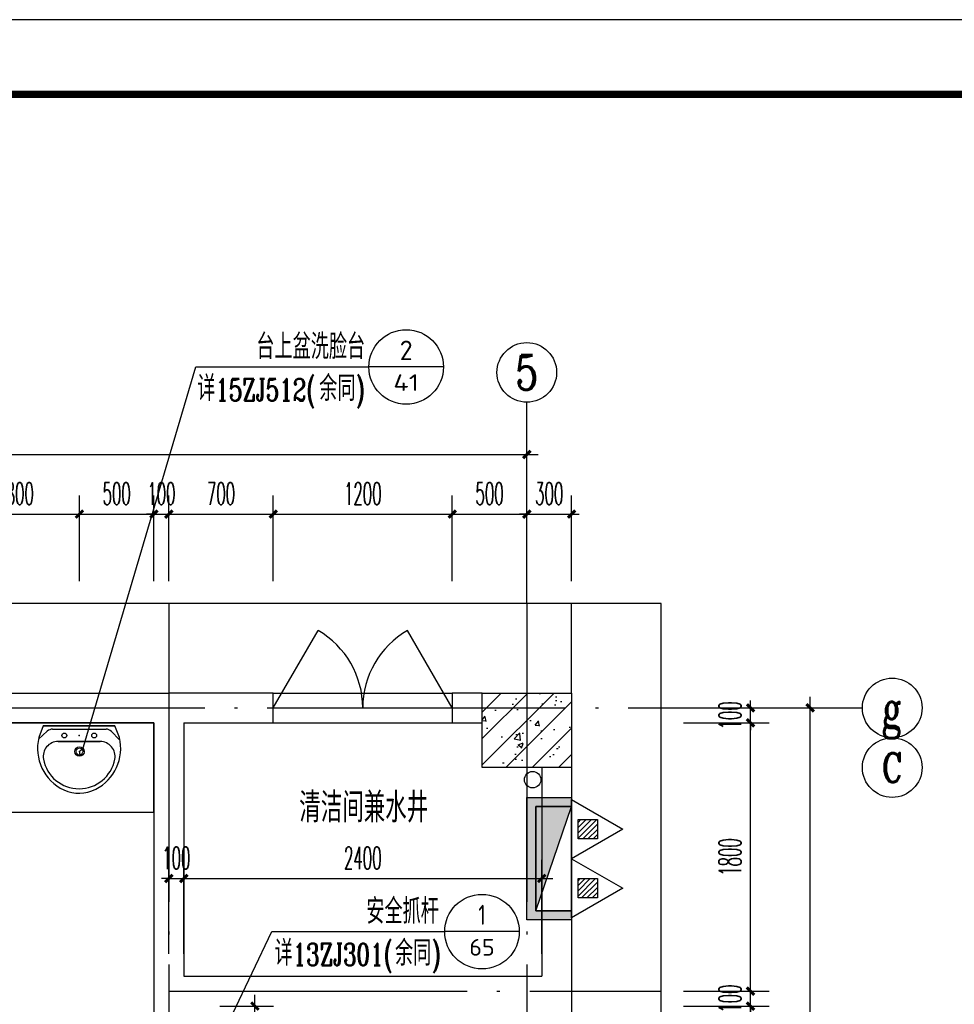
# Model space of a CAD drawing. Extents: x 1779708 to 7299578, y -1121471 to 88434.
# Tile 758 of 1056: x 6269812 to 6276079, y -950754 to -944150. Entities that reach past the tile are written whole.
import ezdxf
from ezdxf.enums import TextEntityAlignment as Align

# ---------------------------------------------------------------- set-up
doc = ezdxf.new("R2010")
doc.units = 0
doc.header["$LTSCALE"] = 1000
doc.header["$MEASUREMENT"] = 0
doc.linetypes.add('DOTE', pattern=[2.42, 2, -0.2, 0.02, -0.2])
doc.layers.get('0').update_dxf_attribs({"linetype": 'CONTINUOUS'})
doc.layers.get('Defpoints').update_dxf_attribs({"linetype": 'CONTINUOUS'})
for name, color, linetype in [('AXIS', 3, 'CONTINUOUS'), ('AXIS_TEXT', 7, 'CONTINUOUS'), ('DIM_IDEN', 3, 'CONTINUOUS'), ('DIM_SYMB', 3, 'CONTINUOUS'), ('DIM_污水', 3, 'CONTINUOUS'), ('DOTE', 1, 'DOTE'), ('EQUIP_灭火器', 7, 'CONTINUOUS'), ('LVTRY', 6, 'CONTINUOUS'), ('PUB_DIM', 3, 'CONTINUOUS'), ('PUB_TEXT', 7, 'CONTINUOUS'), ('PUB_TITLE', 4, 'CONTINUOUS'), ('SPACE', 7, 'CONTINUOUS'), ('WALL', 255, 'CONTINUOUS'), ('WINDOW', 2, 'CONTINUOUS'), ('可见线', 6, 'CONTINUOUS'), ('填充细线', 8, 'CONTINUOUS'), ('栏杆', 6, 'CONTINUOUS'), ('消火栓', 4, 'CONTINUOUS')]:
    doc.layers.add(name, color=color, linetype=linetype)
doc.styles.add('_TCH_AXIS', font='COMPLEX', dxfattribs={"bigfont": 'GBCBIG'})
doc.styles.add('_TCH_DIM_T3', font='SIMPLEX.shx', dxfattribs={"width": 0.494118, "bigfont": 'GBCBIG.shx'})
doc.styles.add('_TCH_LABEL', font='COMPLEX', dxfattribs={"bigfont": 'GBCBIG'})
doc.styles.add('_TCH_SPACE', font='SIMPLEX', dxfattribs={"height": 5, "bigfont": 'GBCBIG'})
doc.styles.add('COMPLEX', font='COMPLEX')
doc.styles.get("Standard").update_dxf_attribs({"font": 'GBENOR', "bigfont": 'GBCBIG'})
doc.dimstyles.new('_TCH_ARCH&&50', dxfattribs={"dimtxt": 148.75, "dimasz": 50, "dimexe": 125, "dimexo": 150, "dimgap": 63.125, "dimtad": 1, "dimdec": 0, "dimzin": 0, "dimdsep": 46, "dimtxsty": '_TCH_DIM_T3', "dimblk": 'ARCHTICK', "dimcen": 0.09, "dimdle": 75, "dimclrt": 7, "dimazin": 2, "dimtfac": 1, "dimtdec": 0, "dimtix": 1, "dimtmove": 2, "dimatfit": 3, "dimfxl": 250, "dimtolj": 1, "dimtzin": 0, "dimarcsym": 0})

# ---------------------------------------------------------------- blocks, each defined once
blk = doc.blocks.new('消火栓')
blk.add_hatch(color=256).paths.add_polyline_path([(-423.6, -124.7), (-363.6, -124.7), (-363.6, 115.3), (336.4, 115.3), (336.4, -124.7), (396.4, -124.7), (396.4, 175.3), (-423.6, 175.3)])
at = {"color": 1}
for p, q in [((-363.6, 115.3), (-363.6, -124.7)), ((336.4, 115.3), (-363.6, 115.3)), ((336.4, 115.3), (-363.6, -124.7)), ((336.4, -124.7), (336.4, 115.3)), ((336.4, -124.7), (-363.6, -124.7))]:
    blk.add_line(p, q, dxfattribs=at)
at = {"color": 2}
blk.add_lwpolyline([(-423.6, -124.7), (-363.6, -124.7), (-363.6, 115.3), (336.4, 115.3), (336.4, -124.7), (396.4, -124.7), (396.4, 175.3), (-423.6, 175.3), (-423.6, -124.7), (-423.6, -124.7)], dxfattribs=at)
at = {"color": 1}
blk.add_solid([(-363.6, 115.3), (-363.6, -124.7), (336.4, 115.3)], dxfattribs=at)
blk = doc.blocks.new('$TwtSys$00000545')
h = blk.add_hatch()
h.set_pattern_fill('ANSI31', color=256, scale=200, angle=180, style=0)
h.set_pattern_definition([(225, (199409.273, 63921.482), (17.6776695, -17.6776695), [])])
h.paths.add_polyline_path([(64.9, 173.7), (-64.9, 173.7), (-64.9, 43.9), (64.9, 43.9)])
for p, q in [((0, 343.6), (-198.4, 0)), ((198.4, 0), (0, 343.6)), ((-198.4, 0), (198.4, 0))]:
    blk.add_line(p, q)
blk.add_lwpolyline([(64.9, 173.7), (-64.9, 173.7), (-64.9, 43.9), (64.9, 43.9)], close=True)
blk = doc.blocks.new('A$C3D8761CE')
at = {"layer": 'PUB_TITLE'}
blk.add_lwpolyline([(0, 0), (84100, 0), (84100, 59400), (0, 59400)], close=True, dxfattribs=at)
at = {"layer": 'PUB_TITLE', "const_width": 100}
blk.add_lwpolyline([(2500, 1000), (83100, 1000), (83100, 58400), (2500, 58400)], close=True, dxfattribs=at)
blk = doc.blocks.new('$lvtry$00000178')
at = {"color": 0}
for p, q in [((-238.4, 0), (238.4, 0)), ((-214.1, -36.1), (-272.1, -90.6)), ((-179.8, -22.5), (180.1, -22.5)), ((215.7, -37.5), (268.3, -90.8)), ((-141.7, -105.2), (140.2, -105.2)), ((140.2, -105.2), (-141.7, -105.2))]:
    blk.add_line(p, q, dxfattribs=at)
blk.add_lwpolyline([(-103.6, -429.7, 0.224698), (110.4, -425.4, 0.348046), (268.9, -78.5), (239.5, 0), (-241.3, 0), (-270.7, -78.5, 0.356844)], format="xyb", close=True, dxfattribs=at)
for centre, radius in [((-100, -65), 16.3), ((100, -65), 16.3), ((1.4, -172.5), 31.6)]:
    blk.add_circle(centre, radius, dxfattribs=at)
at = {"color": 0, "lineweight": 13}
blk.add_circle((1.4, -172.5), 23, dxfattribs=at)
at = {"color": 0}
for centre, radius, start, end in [((-179.8, -72.5), 50, 90, 133.18096), ((180.1, -72.5), 50, 44.56072, 90), ((-141.7, -205.2), 100, 90, 190.56023), ((140.2, -205.2), 100, 349.43977, 90), ((-0.7, -179), 243.4, 190.56023, 349.43977)]:
    blk.add_arc(centre, radius, start, end, dxfattribs=at)
for p in [(0, -65), (1.4, -172.5)]:
    blk.add_point(p, dxfattribs=at)
blk = doc.blocks.new('_AXISO')
blk.add_circle((0, 0), 0.5)
at = {"layer": 'AXIS_TEXT', "style": 'COMPLEX', "width": 1.041667}
blk.add_attdef('A', text='', height=0.56, dxfattribs=at).set_placement((-0.25, -0.28), (0.25, -0.28), align=Align.FIT)
blk = doc.blocks.new('_ArchTick')
at = {"color": 0, "linetype": 'ByBlock', "const_width": 0.4}
blk.add_lwpolyline([(-0.5, -0.5), (0.5, 0.5)], dxfattribs=at)
blk = doc.blocks.new('*D2260')
at = {"layer": 'Defpoints', "color": 0, "transparency": 16777216}
for p in [(6274112.5, -948766), (6274712.5, -948766), (6274112.5, -948866)]:
    blk.add_point(p, dxfattribs=at)
at = {"layer": 'PUB_DIM', "color": 0, "lineweight": -2, "transparency": 16777216}
for p, q in [((6274712.5, -948766), (6274712.5, -948716)), ((6274262.5, -948766), (6274837.5, -948766)), ((6274712.5, -948866), (6274712.5, -948766)), ((6274262.5, -948866), (6274837.5, -948866)), ((6274712.5, -948866), (6274712.5, -948916))]:
    blk.add_line(p, q, dxfattribs=at)
at = {"layer": 'PUB_DIM', "color": 0, "lineweight": -2, "transparency": 16777216, "xscale": 50, "yscale": 50, "zscale": 50}
for p, rotation in [((6274712.5, -948766), 270), ((6274712.5, -948866), 90)]:
    blk.add_blockref('_ArchTick', p, dxfattribs=dict(at, rotation=rotation))
at = {"layer": 'PUB_DIM', "color": 7, "transparency": 16777216, "insert": (6274575, -948816), "char_height": 148.75, "attachment_point": 5, "rotation": 90, "style": '_TCH_DIM_T3'}
blk.add_mtext('\\A1;100', dxfattribs=at)
blk = doc.blocks.new('*D2261')
at = {"layer": 'Defpoints', "color": 0, "transparency": 16777216}
for p in [(6274112.5, -948866), (6274712.5, -948866), (6274112.5, -950666)]:
    blk.add_point(p, dxfattribs=at)
at = {"layer": 'PUB_DIM', "color": 0, "lineweight": -2, "transparency": 16777216}
for p, q in [((6274712.5, -950741), (6274712.5, -948791)), ((6274262.5, -948866), (6274837.5, -948866)), ((6274262.5, -950666), (6274837.5, -950666))]:
    blk.add_line(p, q, dxfattribs=at)
at = {"layer": 'PUB_DIM', "color": 0, "lineweight": -2, "transparency": 16777216, "xscale": 50, "yscale": 50, "zscale": 50}
for p, rotation in [((6274712.5, -948866), 90), ((6274712.5, -950666), 270)]:
    blk.add_blockref('_ArchTick', p, dxfattribs=dict(at, rotation=rotation))
at = {"layer": 'PUB_DIM', "color": 7, "transparency": 16777216, "insert": (6274575, -949766), "char_height": 148.75, "attachment_point": 5, "rotation": 90, "style": '_TCH_DIM_T3'}
blk.add_mtext('\\A1;1800', dxfattribs=at)
blk = doc.blocks.new('*D2262')
at = {"layer": 'Defpoints', "color": 0, "transparency": 16777216}
for p in [(6274112.5, -950666), (6274712.5, -950666), (6274112.5, -950766)]:
    blk.add_point(p, dxfattribs=at)
at = {"layer": 'PUB_DIM', "color": 0, "lineweight": -2, "transparency": 16777216}
for p, q in [((6274712.5, -950666), (6274712.5, -950616)), ((6274262.5, -950666), (6274837.5, -950666)), ((6274712.5, -950766), (6274712.5, -950666)), ((6274262.5, -950766), (6274837.5, -950766)), ((6274712.5, -950766), (6274712.5, -950816))]:
    blk.add_line(p, q, dxfattribs=at)
at = {"layer": 'PUB_DIM', "color": 0, "lineweight": -2, "transparency": 16777216, "xscale": 50, "yscale": 50, "zscale": 50}
for p, rotation in [((6274712.5, -950666), 270), ((6274712.5, -950766), 90)]:
    blk.add_blockref('_ArchTick', p, dxfattribs=dict(at, rotation=rotation))
at = {"layer": 'PUB_DIM', "color": 7, "transparency": 16777216, "insert": (6274575, -950716), "char_height": 148.75, "attachment_point": 5, "rotation": 90, "style": '_TCH_DIM_T3'}
blk.add_mtext('\\A1;100', dxfattribs=at)
blk = doc.blocks.new('*D2263')
at = {"layer": 'Defpoints', "color": 0, "transparency": 16777216}
for p in [(6274112.5, -950766), (6274712.5, -950766), (6274112.5, -952866)]:
    blk.add_point(p, dxfattribs=at)
at = {"layer": 'PUB_DIM', "color": 0, "lineweight": -2, "transparency": 16777216}
for p, q in [((6274712.5, -952941), (6274712.5, -950691)), ((6274262.5, -950766), (6274837.5, -950766)), ((6274262.5, -952866), (6274837.5, -952866))]:
    blk.add_line(p, q, dxfattribs=at)
at = {"layer": 'PUB_DIM', "color": 0, "lineweight": -2, "transparency": 16777216, "xscale": 50, "yscale": 50, "zscale": 50}
for p, rotation in [((6274712.5, -950766), 90), ((6274712.5, -952866), 270)]:
    blk.add_blockref('_ArchTick', p, dxfattribs=dict(at, rotation=rotation))
at = {"layer": 'PUB_DIM', "color": 7, "transparency": 16777216, "insert": (6274575, -951816), "char_height": 148.75, "attachment_point": 5, "rotation": 90, "style": '_TCH_DIM_T3'}
blk.add_mtext('\\A1;2100', dxfattribs=at)
blk = doc.blocks.new('*D2269')
at = {"layer": 'Defpoints', "color": 0, "transparency": 16777216}
for p in [(6274511.5, -948766), (6275112.5, -948766), (6274511.5, -955666)]:
    blk.add_point(p, dxfattribs=at)
at = {"layer": 'PUB_DIM', "color": 0, "lineweight": -2, "transparency": 16777216}
for p, q in [((6275112.5, -955741), (6275112.5, -948691)), ((6274661.5, -948766), (6275237.5, -948766)), ((6274661.5, -955666), (6275237.5, -955666))]:
    blk.add_line(p, q, dxfattribs=at)
at = {"layer": 'PUB_DIM', "color": 0, "lineweight": -2, "transparency": 16777216, "xscale": 50, "yscale": 50, "zscale": 50}
for p, rotation in [((6275112.5, -948766), 90), ((6275112.5, -955666), 270)]:
    blk.add_blockref('_ArchTick', p, dxfattribs=dict(at, rotation=rotation))
at = {"layer": 'PUB_DIM', "color": 7, "transparency": 16777216, "insert": (6274975, -952216), "char_height": 148.75, "attachment_point": 5, "rotation": 90, "style": '_TCH_DIM_T3'}
blk.add_mtext('\\A1;6900', dxfattribs=at)
blk = doc.blocks.new('*D2277')
at = {"layer": 'Defpoints', "color": 0, "transparency": 16777216}
for p in [(6270212.9, -947466), (6269412.7, -948066), (6270212.9, -948066)]:
    blk.add_point(p, dxfattribs=at)
at = {"layer": 'PUB_DIM', "color": 0, "lineweight": -2, "transparency": 16777216}
for p, q in [((6269412.7, -947916), (6269412.7, -947341)), ((6270212.9, -947916), (6270212.9, -947341)), ((6269337.7, -947466), (6270287.9, -947466))]:
    blk.add_line(p, q, dxfattribs=at)
at = {"layer": 'PUB_DIM', "color": 0, "lineweight": -2, "transparency": 16777216, "xscale": 50, "yscale": 50, "zscale": 50, "rotation": 180}
blk.add_blockref('_ArchTick', (6269412.7, -947466), dxfattribs=at)
at = {"layer": 'PUB_DIM', "color": 0, "lineweight": -2, "transparency": 16777216, "xscale": 50, "yscale": 50, "zscale": 50}
blk.add_blockref('_ArchTick', (6270212.9, -947466), dxfattribs=at)
at = {"layer": 'PUB_DIM', "color": 7, "transparency": 16777216, "insert": (6269812.8, -947328.5), "char_height": 148.75, "attachment_point": 5, "style": '_TCH_DIM_T3'}
blk.add_mtext('\\A1;800', dxfattribs=at)
blk = doc.blocks.new('*D2278')
at = {"layer": 'Defpoints', "color": 0, "transparency": 16777216}
for p in [(6270712.5, -947466), (6270212.9, -948066), (6270712.5, -948066)]:
    blk.add_point(p, dxfattribs=at)
at = {"layer": 'PUB_DIM', "color": 0, "lineweight": -2, "transparency": 16777216}
for p, q in [((6270212.9, -947916), (6270212.9, -947341)), ((6270712.5, -947916), (6270712.5, -947341)), ((6270137.9, -947466), (6270787.5, -947466))]:
    blk.add_line(p, q, dxfattribs=at)
at = {"layer": 'PUB_DIM', "color": 0, "lineweight": -2, "transparency": 16777216, "xscale": 50, "yscale": 50, "zscale": 50, "rotation": 180}
blk.add_blockref('_ArchTick', (6270212.9, -947466), dxfattribs=at)
at = {"layer": 'PUB_DIM', "color": 0, "lineweight": -2, "transparency": 16777216, "xscale": 50, "yscale": 50, "zscale": 50}
blk.add_blockref('_ArchTick', (6270712.5, -947466), dxfattribs=at)
at = {"layer": 'PUB_DIM', "color": 7, "transparency": 16777216, "insert": (6270462.7, -947328.5), "char_height": 148.75, "attachment_point": 5, "style": '_TCH_DIM_T3'}
blk.add_mtext('\\A1;500', dxfattribs=at)
blk = doc.blocks.new('*D2279')
at = {"layer": 'Defpoints', "color": 0, "transparency": 16777216}
for p in [(6270812.2, -947466), (6270712.5, -948066), (6270812.2, -948066)]:
    blk.add_point(p, dxfattribs=at)
at = {"layer": 'PUB_DIM', "color": 0, "lineweight": -2, "transparency": 16777216}
for p, q in [((6270712.5, -947916), (6270712.5, -947341)), ((6270812.2, -947916), (6270812.2, -947341)), ((6270712.5, -947466), (6270662.5, -947466)), ((6270712.5, -947466), (6270812.2, -947466)), ((6270812.2, -947466), (6270862.2, -947466))]:
    blk.add_line(p, q, dxfattribs=at)
at = {"layer": 'PUB_DIM', "color": 0, "lineweight": -2, "transparency": 16777216, "xscale": 50, "yscale": 50, "zscale": 50}
blk.add_blockref('_ArchTick', (6270712.5, -947466), dxfattribs=at)
at = {"layer": 'PUB_DIM', "color": 0, "lineweight": -2, "transparency": 16777216, "xscale": 50, "yscale": 50, "zscale": 50, "rotation": 180}
blk.add_blockref('_ArchTick', (6270812.2, -947466), dxfattribs=at)
at = {"layer": 'PUB_DIM', "color": 7, "transparency": 16777216, "insert": (6270762.3, -947328.5), "char_height": 148.75, "attachment_point": 5, "style": '_TCH_DIM_T3'}
blk.add_mtext('\\A1;100', dxfattribs=at)
blk = doc.blocks.new('*D2280')
at = {"layer": 'Defpoints', "color": 0, "transparency": 16777216}
for p in [(6271512.5, -947466), (6270812.2, -948066), (6271512.5, -948066)]:
    blk.add_point(p, dxfattribs=at)
at = {"layer": 'PUB_DIM', "color": 0, "lineweight": -2, "transparency": 16777216}
for p, q in [((6270812.2, -947916), (6270812.2, -947341)), ((6271512.5, -947916), (6271512.5, -947341)), ((6270737.2, -947466), (6271587.5, -947466))]:
    blk.add_line(p, q, dxfattribs=at)
at = {"layer": 'PUB_DIM', "color": 0, "lineweight": -2, "transparency": 16777216, "xscale": 50, "yscale": 50, "zscale": 50, "rotation": 180}
blk.add_blockref('_ArchTick', (6270812.2, -947466), dxfattribs=at)
at = {"layer": 'PUB_DIM', "color": 0, "lineweight": -2, "transparency": 16777216, "xscale": 50, "yscale": 50, "zscale": 50}
blk.add_blockref('_ArchTick', (6271512.5, -947466), dxfattribs=at)
at = {"layer": 'PUB_DIM', "color": 7, "transparency": 16777216, "insert": (6271162.3, -947328.5), "char_height": 148.75, "attachment_point": 5, "style": '_TCH_DIM_T3'}
blk.add_mtext('\\A1;700', dxfattribs=at)
blk = doc.blocks.new('*D2281')
at = {"layer": 'Defpoints', "color": 0, "transparency": 16777216}
for p in [(6272712.5, -947466), (6271512.5, -948066), (6272712.5, -948066)]:
    blk.add_point(p, dxfattribs=at)
at = {"layer": 'PUB_DIM', "color": 0, "lineweight": -2, "transparency": 16777216}
for p, q in [((6271512.5, -947916), (6271512.5, -947341)), ((6272712.5, -947916), (6272712.5, -947341)), ((6271437.5, -947466), (6272787.5, -947466))]:
    blk.add_line(p, q, dxfattribs=at)
at = {"layer": 'PUB_DIM', "color": 0, "lineweight": -2, "transparency": 16777216, "xscale": 50, "yscale": 50, "zscale": 50, "rotation": 180}
blk.add_blockref('_ArchTick', (6271512.5, -947466), dxfattribs=at)
at = {"layer": 'PUB_DIM', "color": 0, "lineweight": -2, "transparency": 16777216, "xscale": 50, "yscale": 50, "zscale": 50}
blk.add_blockref('_ArchTick', (6272712.5, -947466), dxfattribs=at)
at = {"layer": 'PUB_DIM', "color": 7, "transparency": 16777216, "insert": (6272112.5, -947328.5), "char_height": 148.75, "attachment_point": 5, "style": '_TCH_DIM_T3'}
blk.add_mtext('\\A1;1200', dxfattribs=at)
blk = doc.blocks.new('*D2282')
at = {"layer": 'Defpoints', "color": 0, "transparency": 16777216}
for p in [(6273212.5, -947466), (6272712.5, -948066), (6273212.5, -948066)]:
    blk.add_point(p, dxfattribs=at)
at = {"layer": 'PUB_DIM', "color": 0, "lineweight": -2, "transparency": 16777216}
for p, q in [((6272712.5, -947916), (6272712.5, -947341)), ((6273212.5, -947916), (6273212.5, -947341)), ((6272637.5, -947466), (6273287.5, -947466))]:
    blk.add_line(p, q, dxfattribs=at)
at = {"layer": 'PUB_DIM', "color": 0, "lineweight": -2, "transparency": 16777216, "xscale": 50, "yscale": 50, "zscale": 50, "rotation": 180}
blk.add_blockref('_ArchTick', (6272712.5, -947466), dxfattribs=at)
at = {"layer": 'PUB_DIM', "color": 0, "lineweight": -2, "transparency": 16777216, "xscale": 50, "yscale": 50, "zscale": 50}
blk.add_blockref('_ArchTick', (6273212.5, -947466), dxfattribs=at)
at = {"layer": 'PUB_DIM', "color": 7, "transparency": 16777216, "insert": (6272962.5, -947328.5), "char_height": 148.75, "attachment_point": 5, "style": '_TCH_DIM_T3'}
blk.add_mtext('\\A1;500', dxfattribs=at)
blk = doc.blocks.new('*D2283')
at = {"layer": 'Defpoints', "color": 0, "transparency": 16777216}
for p in [(6273512.5, -947466), (6273212.5, -948066), (6273512.5, -948066)]:
    blk.add_point(p, dxfattribs=at)
at = {"layer": 'PUB_DIM', "color": 0, "lineweight": -2, "transparency": 16777216}
for p, q in [((6273212.5, -947916), (6273212.5, -947341)), ((6273512.5, -947916), (6273512.5, -947341)), ((6273212.5, -947466), (6273162.5, -947466)), ((6273212.5, -947466), (6273512.5, -947466)), ((6273512.5, -947466), (6273562.5, -947466))]:
    blk.add_line(p, q, dxfattribs=at)
at = {"layer": 'PUB_DIM', "color": 0, "lineweight": -2, "transparency": 16777216, "xscale": 50, "yscale": 50, "zscale": 50}
blk.add_blockref('_ArchTick', (6273212.5, -947466), dxfattribs=at)
at = {"layer": 'PUB_DIM', "color": 0, "lineweight": -2, "transparency": 16777216, "xscale": 50, "yscale": 50, "zscale": 50, "rotation": 180}
blk.add_blockref('_ArchTick', (6273512.5, -947466), dxfattribs=at)
at = {"layer": 'PUB_DIM', "color": 7, "transparency": 16777216, "insert": (6273362.5, -947328.5), "char_height": 148.75, "attachment_point": 5, "style": '_TCH_DIM_T3'}
blk.add_mtext('\\A1;300', dxfattribs=at)
blk = doc.blocks.new('*D2284')
at = {"layer": 'Defpoints', "color": 0, "transparency": 16777216}
for p in [(6273212.5, -947066), (6264812.5, -947667), (6273212.5, -947667)]:
    blk.add_point(p, dxfattribs=at)
at = {"layer": 'PUB_DIM', "color": 0, "lineweight": -2, "transparency": 16777216}
for p, q in [((6264812.5, -947517), (6264812.5, -946941)), ((6273212.5, -947517), (6273212.5, -946941)), ((6264737.5, -947066), (6273287.5, -947066))]:
    blk.add_line(p, q, dxfattribs=at)
at = {"layer": 'PUB_DIM', "color": 0, "lineweight": -2, "transparency": 16777216, "xscale": 50, "yscale": 50, "zscale": 50, "rotation": 180}
blk.add_blockref('_ArchTick', (6264812.5, -947066), dxfattribs=at)
at = {"layer": 'PUB_DIM', "color": 0, "lineweight": -2, "transparency": 16777216, "xscale": 50, "yscale": 50, "zscale": 50}
blk.add_blockref('_ArchTick', (6273212.5, -947066), dxfattribs=at)
at = {"layer": 'PUB_DIM', "color": 7, "transparency": 16777216, "insert": (6269012.5, -946928.5), "char_height": 148.75, "attachment_point": 5, "style": '_TCH_DIM_T3'}
blk.add_mtext('\\A1;8400', dxfattribs=at)
blk = doc.blocks.new('*D2463')
at = {"layer": 'Defpoints', "color": 0, "transparency": 16777216}
for p in [(6270912.5, -949909.8), (6270812.2, -950566), (6270912.5, -950566)]:
    blk.add_point(p, dxfattribs=at)
at = {"layer": 'PUB_DIM', "color": 0, "lineweight": -2, "transparency": 16777216}
for p, q in [((6270812.2, -950416), (6270812.2, -949784.8)), ((6270912.5, -950416), (6270912.5, -949784.8)), ((6270812.2, -949909.8), (6270762.2, -949909.8)), ((6270812.2, -949909.8), (6270912.5, -949909.8)), ((6270912.5, -949909.8), (6270962.5, -949909.8))]:
    blk.add_line(p, q, dxfattribs=at)
at = {"layer": 'PUB_DIM', "color": 0, "lineweight": -2, "transparency": 16777216, "xscale": 50, "yscale": 50, "zscale": 50}
blk.add_blockref('_ArchTick', (6270812.2, -949909.8), dxfattribs=at)
at = {"layer": 'PUB_DIM', "color": 0, "lineweight": -2, "transparency": 16777216, "xscale": 50, "yscale": 50, "zscale": 50, "rotation": 180}
blk.add_blockref('_ArchTick', (6270912.5, -949909.8), dxfattribs=at)
at = {"layer": 'PUB_DIM', "color": 7, "transparency": 16777216, "insert": (6270862.3, -949772.3), "char_height": 148.75, "attachment_point": 5, "style": '_TCH_DIM_T3'}
blk.add_mtext('\\A1;100', dxfattribs=at)
blk = doc.blocks.new('*D2464')
at = {"layer": 'Defpoints', "color": 0, "transparency": 16777216}
for p in [(6273312.5, -949909.8), (6270912.5, -950566), (6273312.5, -950566)]:
    blk.add_point(p, dxfattribs=at)
at = {"layer": 'PUB_DIM', "color": 0, "lineweight": -2, "transparency": 16777216}
for p, q in [((6270912.5, -950416), (6270912.5, -949784.8)), ((6273312.5, -950416), (6273312.5, -949784.8)), ((6270837.5, -949909.8), (6273387.5, -949909.8))]:
    blk.add_line(p, q, dxfattribs=at)
at = {"layer": 'PUB_DIM', "color": 0, "lineweight": -2, "transparency": 16777216, "xscale": 50, "yscale": 50, "zscale": 50, "rotation": 180}
blk.add_blockref('_ArchTick', (6270912.5, -949909.8), dxfattribs=at)
at = {"layer": 'PUB_DIM', "color": 0, "lineweight": -2, "transparency": 16777216, "xscale": 50, "yscale": 50, "zscale": 50}
blk.add_blockref('_ArchTick', (6273312.5, -949909.8), dxfattribs=at)
at = {"layer": 'PUB_DIM', "color": 7, "transparency": 16777216, "insert": (6272112.5, -949772.3), "char_height": 148.75, "attachment_point": 5, "style": '_TCH_DIM_T3'}
blk.add_mtext('\\A1;2400', dxfattribs=at)
blk = doc.blocks.new('*D2465')
at = {"layer": 'Defpoints', "color": 0, "transparency": 16777216}
for p in [(6271004.6, -950766), (6271389.5, -950766), (6271004.6, -951265.8)]:
    blk.add_point(p, dxfattribs=at)
at = {"layer": 'PUB_DIM', "color": 0, "lineweight": -2, "transparency": 16777216}
for p, q in [((6271389.5, -951340.8), (6271389.5, -950691)), ((6271154.6, -950766), (6271514.5, -950766)), ((6271154.6, -951265.8), (6271514.5, -951265.8))]:
    blk.add_line(p, q, dxfattribs=at)
at = {"layer": 'PUB_DIM', "color": 0, "lineweight": -2, "transparency": 16777216, "xscale": 50, "yscale": 50, "zscale": 50}
for p, rotation in [((6271389.5, -950766), 90), ((6271389.5, -951265.8), 270)]:
    blk.add_blockref('_ArchTick', p, dxfattribs=dict(at, rotation=rotation))
at = {"layer": 'PUB_DIM', "color": 7, "transparency": 16777216, "insert": (6271252, -951015.9), "char_height": 148.75, "attachment_point": 5, "rotation": 90, "style": '_TCH_DIM_T3'}
blk.add_mtext('\\A1;500', dxfattribs=at)

msp = doc.modelspace()

# ---------------------------------------------------------------- hatches: boundary and pattern name
at = {"layer": '填充细线'}
h = msp.add_hatch(dxfattribs=at)
h.set_pattern_fill('钢筋混凝土', color=256, scale=50, style=0)
h.set_pattern_definition([(45, (0, 327.53), (-88.3883476, 88.3883476), []), (50, (0, 327.53), (358.630091, -31.376067), [37.5, -412.5]), (355, (0, 327.53), (-69.375667, 376.096067), [30, -330]), (100.4514, (29.9, 324.9), (289.25469, 344.719771), [31.870095, -350.571056]), (46.1842, (0, 427.53), (533.620524, -82.759507), [56.25, -618.75]), (96.6356, (44.47, 420.63), (467.331353, 487.058935), [47.805144, -525.8565]), (351.1842, (0, 427.53), (467.330973, 487.0593), [45, -495]), (21, (50, 402.53), (298.453526, -201.309445), [37.5, -412.5]), (326, (50, 402.53), (121.657666, 362.575023), [30, -330]), (71.4514, (74.87, 385.75), (420.111314, 161.265248), [31.870095, -350.571056]), (37.5, (0, 327.53), (6.0799277, 166.446927), [0, -326, 0, -335, 0, -331.25]), (7.5, (0, 327.53), (131.5347687, 197.205856), [0, -191, 0, -318.5, 0, -126.25]), (327.5, (-111.5, 327.53), (266.911218, -11.277436), [0, -125, 0, -390, 0, -517.5]), (317.5, (-161.5, 327.53), (291.593085, 50.052491), [0, -162.5, 0, -259, 0, -367.5])])
h.paths.add_polyline_path([(6272912.5, -948666), (6273512.5, -948666), (6273512.5, -949166), (6272912.5, -949166)])

# ---------------------------------------------------------------- linework, layer by layer
at = {"layer": 'AXIS'}
for p, q in [((6273212.5, -948066), (6273212.5, -946716)), ((6274112.5, -948766), (6275462.5, -948766))]:
    msp.add_line(p, q, dxfattribs=at)
msp.add_circle((6275662.5, -949166), 200, dxfattribs=at)
at = {"layer": 'DIM_IDEN'}
for p, q in [((6270233.9, -949049.4), (6270994.3, -946479.2)), ((6270994.3, -946479.2), (6272153.6, -946479.2)), ((6272653.6, -946479.2), (6272153.6, -946479.2)), ((6271238.4, -950820.4), (6271502.5, -950266.3)), ((6271502.5, -950266.3), (6272661.9, -950266.3)), ((6273161.9, -950266.3), (6272661.9, -950266.3))]:
    msp.add_line(p, q, dxfattribs=at)
msp.add_lwpolyline([(6270245.7, -949065.1, 1), (6270212.9, -949065.1, 1)], format="xyb", close=True, dxfattribs=at)
for centre in [(6272403.6, -946479.2), (6272911.9, -950266.3)]:
    msp.add_circle(centre, 250, dxfattribs=at)
at = {"layer": 'DIM_SYMB'}
for points in [[(6274112.5, -948066), (6269218.7, -948066), (6269180.5, -948171), (6269143.5, -947961), (6269106.2, -948066), (6264212.5, -948066)], [(6274112.5, -956366), (6274112.5, -952272.3), (6274007.5, -952234.1), (6274217.5, -952197), (6274112.5, -952159.8), (6274112.5, -948066)]]:
    msp.add_lwpolyline(points, dxfattribs=at)
at = {"layer": 'DIM_污水', "color": 1}
msp.add_circle((6273251.5, -949247.3), 55, dxfattribs=at)
at = {"layer": 'DOTE'}
for p, q in [((6270812.2, -948066), (6270812.2, -952966)), ((6273212.5, -948066), (6273212.5, -956366)), ((6264212.5, -948766), (6274112.5, -948766)), ((6270812.2, -950666), (6274112.5, -950666))]:
    msp.add_line(p, q, dxfattribs=at)
at = {"layer": 'LVTRY'}
msp.add_lwpolyline([(6270712.5, -948866), (6268012.5, -948866), (6268012.5, -949466), (6270712.5, -949466), (6270712.5, -948866)], dxfattribs=at)
at = {"layer": 'WALL'}
for p, q in [((6265312.5, -948666), (6270812.5, -948666)), ((6271512.5, -948666), (6270812.5, -948666)), ((6271512.5, -948866), (6271512.5, -948666)), ((6272912.5, -948666), (6272712.5, -948666)), ((6272712.5, -948666), (6272712.5, -948866)), ((6272912.5, -948866), (6272912.5, -948666)), ((6265312.5, -948866), (6270712.5, -948866)), ((6270712.5, -948866), (6270712.5, -950666)), ((6270912.5, -948866), (6270912.5, -950566)), ((6270912.5, -948866), (6271512.5, -948866)), ((6272712.5, -948866), (6272912.5, -948866)), ((6273312.5, -949166), (6273312.5, -950566)), ((6273512.5, -949166), (6273312.5, -949166)), ((6273512.5, -949166), (6273512.5, -950666)), ((6270912.5, -950566), (6273312.5, -950566)), ((6270712.5, -950666), (6270712.5, -952866)), ((6273512.5, -950666), (6273512.5, -953066))]:
    msp.add_line(p, q, dxfattribs=at)
msp.add_lwpolyline([(6272912.5, -948666), (6273512.5, -948666), (6273512.5, -949166), (6272912.5, -949166)], close=True, dxfattribs=at)
at = {"layer": 'WINDOW'}
for p, q in [((6271512.5, -948766), (6271812.5, -948246.4)), ((6272712.5, -948766), (6272412.5, -948246.4)), ((6271512.5, -948666), (6272712.5, -948666)), ((6271512.5, -948866), (6272712.5, -948866))]:
    msp.add_line(p, q, dxfattribs=at)
for centre, start, end in [((6271512.5, -948766), 360, 60), ((6272712.5, -948766), 120, 180)]:
    msp.add_arc(centre, 600, start, end, dxfattribs=at)
at = {"layer": '栏杆'}
msp.add_line((6273512.5, -948666), (6273512.5, -948066), dxfattribs=at)

# ---------------------------------------------------------------- block references
at = {"layer": 'AXIS'}
ref = msp.add_blockref('_AXISO', (6273212.5, -946516), dxfattribs=dict(at, xscale=400, yscale=400, zscale=400))
ref.add_attrib('A', '5', dxfattribs={"layer": 'AXIS_TEXT', "height": 233, "style": '_TCH_AXIS'}).set_placement((6273134.8, -946632.5), (6273290.1, -946632.5), align=Align.FIT)
ref = msp.add_blockref('_AXISO', (6275662.5, -948766), dxfattribs=dict(at, xscale=400, yscale=400, zscale=400))
ref.add_attrib('A', 'g', dxfattribs={"layer": 'AXIS_TEXT', "height": 243.1, "style": '_TCH_AXIS', "width": 0.857143}).set_placement((6275593, -948887.6), (6275731.9, -948887.6), align=Align.FIT)
at = {"layer": 'EQUIP_灭火器', "color": 6, "yscale": -1, "rotation": 90}
for p in [(6273512.3, -949579), (6273512.3, -949975.8)]:
    msp.add_blockref('$TwtSys$00000545', p, dxfattribs=at)
at = {"layer": 'LVTRY', "rotation": 359.9999999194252}
msp.add_blockref('$lvtry$00000178', (6270211.5, -948886), dxfattribs=at)
at = {"layer": '可见线', "xscale": 0.5, "yscale": 0.5, "zscale": 0.5}
msp.add_blockref('A$C3D8761CE', (6258394.5, -973850.2), dxfattribs=at)
at = {"layer": '消火栓', "color": 1, "xscale": -1, "rotation": 90}
msp.add_blockref('消火栓', (6273387.7, -949791), dxfattribs=at)

# ---------------------------------------------------------------- texts
at = {"layer": 'AXIS_TEXT', "color": 7, "style": '_TCH_AXIS'}
msp.add_text('C', height=195.3, dxfattribs=at).set_placement((6275592.7, -949263.7), (6275732.2, -949263.7), align=Align.FIT)
at = {"layer": 'PUB_TEXT', "color": 7, "style": '_TCH_LABEL'}
for s, height, p in [('台上盆洗脸台', 168.79, (6271399.2, -946426.7)), ('详', 168.8, (6271002.5, -946706.7)), ('余同', 168.79, (6271820.3, -946706.7)), ('安全抓杆', 168.79, (6272136.5, -950213.8)), ('详', 168.8, (6271520.7, -950493.8)), ('余同', 168.79, (6272328.6, -950493.8))]:
    msp.add_text(s, height=height, dxfattribs=at).set_placement(p)
at = {"layer": 'PUB_TEXT', "color": 7}
for s, height, width, p, p2 in [('2', 130.6, 0.995924, (6272360.5, -946432.9), (6272446.7, -946432.9)), ('41', 111.53, 1.209336, (6272317.3, -946639.9), (6272489.9, -946639.9)), ('1', 134.5, 0.995924, (6272887.2, -950220.6), (6272936.5, -950220.6)), ('65', 112.15, 1.052773, (6272826.5, -950427.6), (6272997.2, -950427.6))]:
    msp.add_text(s, height=height, dxfattribs=dict(at, width=width)).set_placement(p, p2, align=Align.FIT)
at = {"layer": 'PUB_TEXT', "color": 7, "style": '_TCH_LABEL', "width": 0.705882}
for s, height, p in [('15ZJ512(', 148.75, (6271125.3, -946706.7)), (')', 148.8, (6272066.1, -946706.7)), ('13ZJ301(', 148.75, (6271643.6, -950493.8)), (')', 148.8, (6272574.4, -950493.8))]:
    msp.add_text(s, height=height, dxfattribs=at).set_placement(p)
at = {"layer": 'SPACE', "style": '_TCH_SPACE'}
msp.add_text('清洁间兼水井', height=200, dxfattribs=at).set_placement((6271687, -949533.6))

# ---------------------------------------------------------------- dimensions: what is measured, and where the dimension line sits
at = {"layer": 'PUB_DIM'}
for p1, p2, distance, picture, middle in [((6264812.5, -947667), (6273212.5, -947667), 601, '*D2284', (6269012.5, -946928.5)), ((6269412.7, -948066), (6270212.9, -948066), 600, '*D2277', (6269812.8, -947328.5)), ((6270212.9, -948066), (6270712.5, -948066), 600, '*D2278', (6270462.7, -947328.5)), ((6270712.5, -948066), (6270812.2, -948066), 600, '*D2279', (6270762.3, -947328.5)), ((6270812.2, -948066), (6271512.5, -948066), 600, '*D2280', (6271162.3, -947328.5)), ((6271512.5, -948066), (6272712.5, -948066), 600, '*D2281', (6272112.5, -947328.5)), ((6272712.5, -948066), (6273212.5, -948066), 600, '*D2282', (6272962.5, -947328.5)), ((6273212.5, -948066), (6273512.5, -948066), 600, '*D2283', (6273362.5, -947328.5)), ((6274112.5, -948866), (6274112.5, -948766), -600, '*D2260', (6274575, -948816)), ((6274511.5, -955666), (6274511.5, -948766), -601, '*D2269', (6274975, -952216)), ((6274112.5, -950666), (6274112.5, -948866), -600, '*D2261', (6274575, -949766)), ((6270812.2, -950566), (6270912.5, -950566), 656.2, '*D2463', (6270862.3, -949772.3)), ((6270912.5, -950566), (6273312.5, -950566), 656.2, '*D2464', (6272112.5, -949772.3)), ((6274112.5, -950766), (6274112.5, -950666), -600, '*D2262', (6274575, -950716)), ((6271004.6, -951265.8), (6271004.6, -950766), -384.9, '*D2465', (6271252, -951015.9)), ((6274112.5, -952866), (6274112.5, -950766), -600, '*D2263', (6274575, -951816))]:
    dim = msp.add_aligned_dim(p1=p1, p2=p2, distance=distance, dimstyle='_TCH_ARCH&&50', dxfattribs=at)
    dim.commit()
    dim.dimension.update_dxf_attribs({"geometry": picture, "text_midpoint": middle})

doc.saveas('drawing.dxf')
